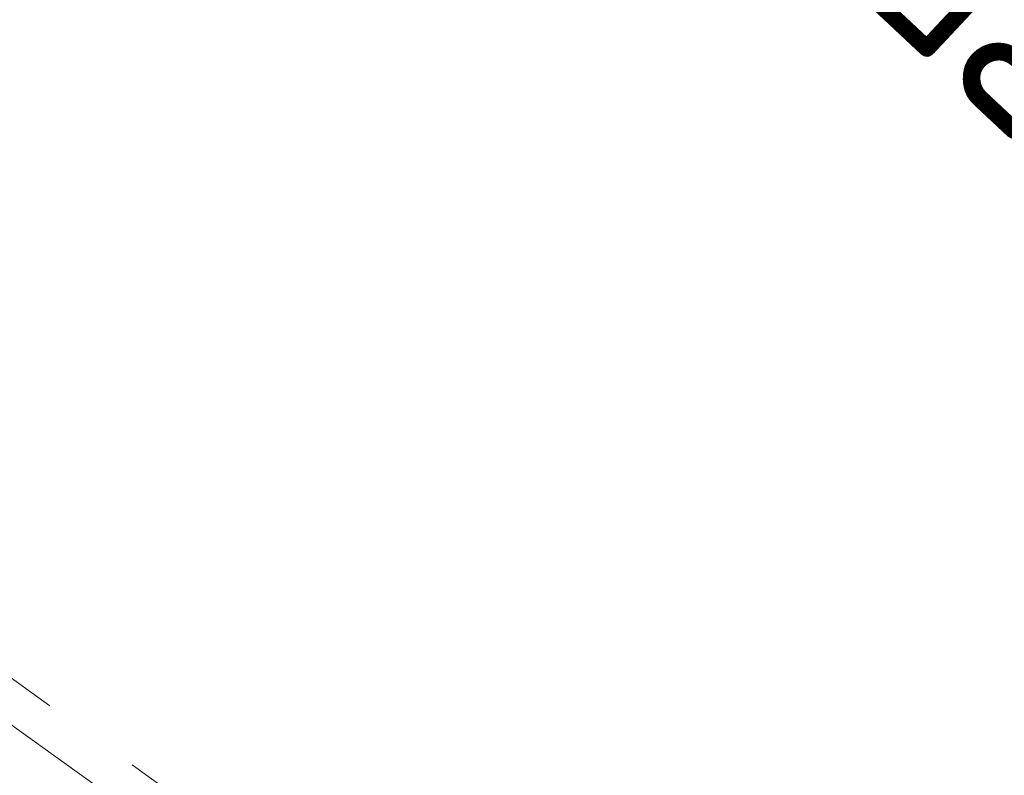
# Model space of a CAD drawing. Header units: metres. Extents: x 163628 to 168255, y 402691 to 405367.
# Tile 480 of 656: x 165521.75 to 165525.62, y 403930.26 to 403933.24. Entities that reach past the tile are written whole.
import ezdxf

# ---------------------------------------------------------------- set-up
doc = ezdxf.new("R2010")
doc.units = ezdxf.units.M
doc.linetypes.add('X-CA190022.004-UO-DWM_Snelfietsroute$0$VH-TROTTOIRBAND_130-150', pattern=[15, 5, -2, 2, -2, 2, -2])
for name, color, linetype, lineweight in [('X-CA190022.004-UO-DWM_Snelfietsroute$0$N-WE-VH-KANTOPSLUITING_ACHTERKANTBAND-G', 7, 'Continuous', 20), ('X-CA190022.004-UO-DWM_Snelfietsroute$0$N-WE-VH-KANTOPSLUITING_TROTTOIRBAND_130 150-G', 7, 'X-CA190022.004-UO-DWM_Snelfietsroute$0$VH-TROTTOIRBAND_130-150', 20), ('X-CA190022.004-UO-TXT_Tekst 1op200_v0.1$0$X-XX-AL-T35', 7, 'Continuous', 35)]:
    doc.layers.add(name, color=color, linetype=linetype, lineweight=lineweight)
doc.styles.add('X-CA190022.004-UO-TXT_Tekst 1op200_v0.1$0$NLCS-ISO-M200-T35', font='NLCS-ISO.ttf', dxfattribs={"height": 0.7})

msp = doc.modelspace()

# ---------------------------------------------------------------- linework, layer by layer
at = {"layer": 'X-CA190022.004-UO-DWM_Snelfietsroute$0$N-WE-VH-KANTOPSLUITING_ACHTERKANTBAND-G', "ltscale": 0.2, "flags": 128}
msp.add_lwpolyline([(165518.6245, 403932.8889, 0.02459), (165521.3285, 403930.7378), (165522.5737, 403929.8435, -0.025021), (165525.2997, 403927.6711)], format="xyb", dxfattribs=at)
at = {"layer": 'X-CA190022.004-UO-DWM_Snelfietsroute$0$N-WE-VH-KANTOPSLUITING_TROTTOIRBAND_130 150-G', "ltscale": 0.2, "flags": 128}
msp.add_lwpolyline([(165518.7192, 403933.0053, 0.024618), (165521.416, 403930.8597), (165522.6612, 403929.9653, -0.025021), (165525.3989, 403927.7836)], format="xyb", dxfattribs=at)

# ---------------------------------------------------------------- texts
at = {"layer": 'X-CA190022.004-UO-TXT_Tekst 1op200_v0.1$0$X-XX-AL-T35', "insert": (165525.4306, 403933.9306), "char_height": 0.7, "attachment_point": 1, "rotation": 316.878, "style": 'X-CA190022.004-UO-TXT_Tekst 1op200_v0.1$0$NLCS-ISO-M200-T35'}
msp.add_mtext_dynamic_manual_height_columns('Gasthuisstraat', width=25.883534, gutter_width=8.75, heights=[0], dxfattribs=at)

doc.saveas('drawing.dxf')
